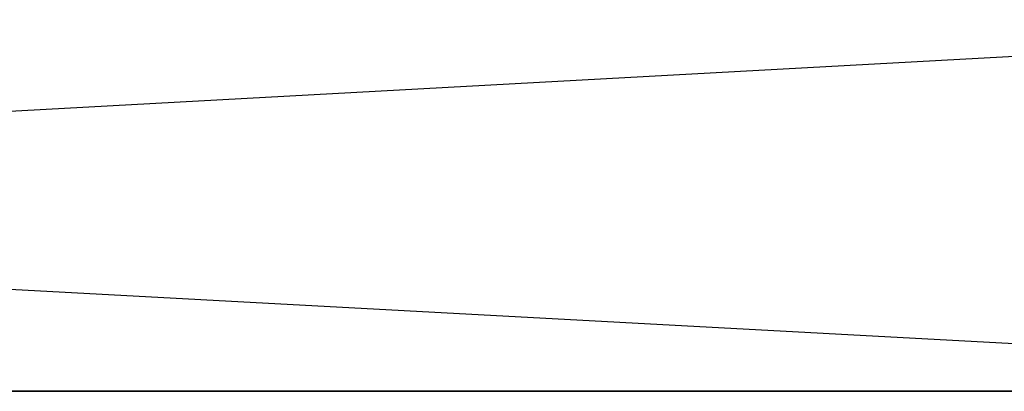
# Model space of a CAD drawing. Header units: centimetres. Extents: x 0.1 to 26.3, y 0 to 13.2.
# Tile 531 of 656: x 3.17395 to 3.17913, y 13.24073 to 13.24269. Entities that reach past the tile are written whole.
import ezdxf

# ---------------------------------------------------------------- set-up
doc = ezdxf.new("R2010")
doc.units = ezdxf.units.CM
doc.header["$LTSCALE"] = 2.54
doc.layers.get('0').update_dxf_attribs({"true_color": 0xff5454})

# ---------------------------------------------------------------- blocks, each defined once
blk = doc.blocks.new('Pojemnik na r_czniki papierowe CRESTO.STL')
at = {"color": 0}
for p, q in [((3.1469694, 13.2427338, 29.3399994), (3.1838007, 13.2407333, 29.3414764)), ((3.1835873, 13.2427338, 28.3613708), (3.1469694, 13.2407333, 28.3571442)), ((3.1469694, 13.2427338, 19.0399994), (3.1838007, 13.2407333, 19.041478)), ((3.1835873, 13.2427338, 18.0613708), (3.1469694, 13.2407333, 18.0571442)), ((3.1838007, 13.2407333, 29.3414764), (3.1469694, 13.2407333, 29.3428558)), ((3.1469694, 13.2407333, 28.3571442), (3.1838007, 13.2407333, 28.3585236)), ((3.1838007, 13.2407333, 19.041478), (3.1469694, 13.2407333, 19.0428558)), ((3.1469694, 13.2407333, 18.0571442), (3.1838007, 13.2407333, 18.058522))]:
    blk.add_line(p, q, dxfattribs=at)

msp = doc.modelspace()

# ---------------------------------------------------------------- block references
at = {"color": 0}
msp.add_blockref('Pojemnik na r_czniki papierowe CRESTO.STL', (0, 0), dxfattribs=at)

doc.saveas('drawing.dxf')
